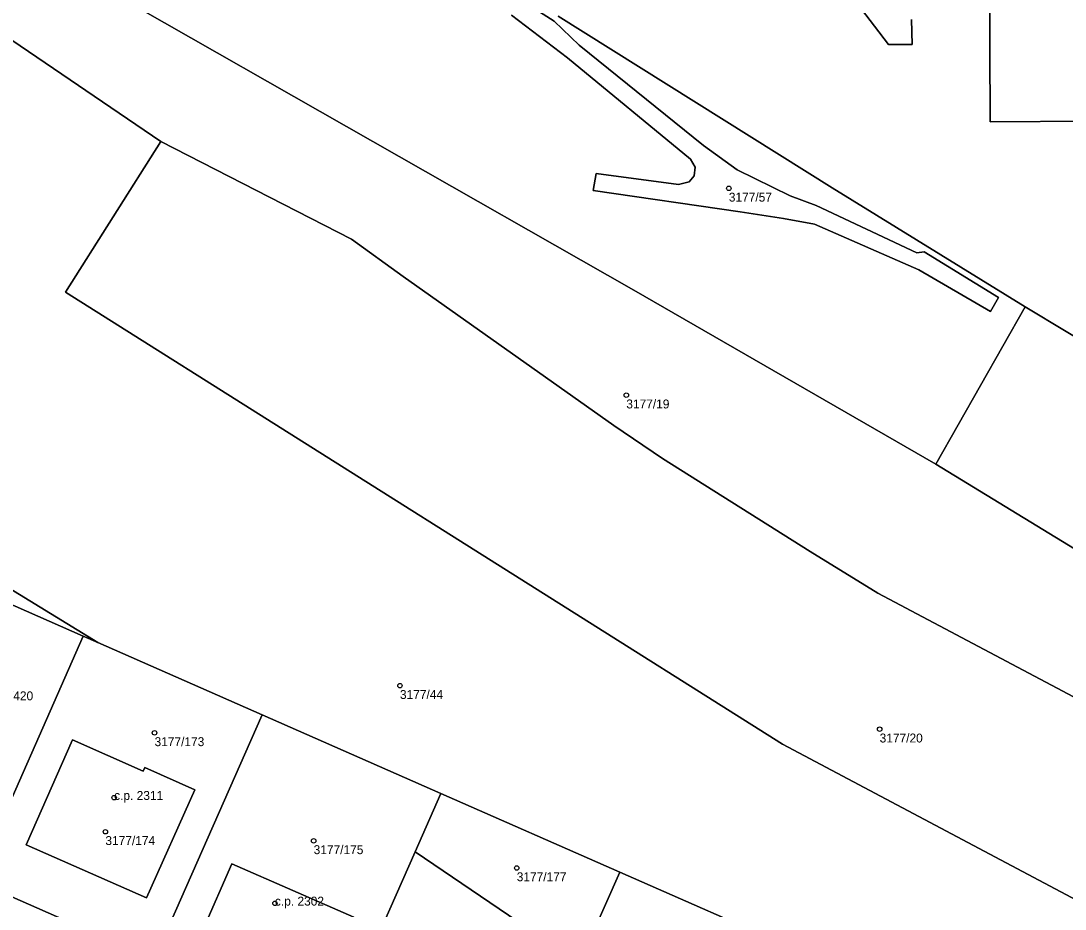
# Model space of a CAD drawing. Extents: x -878211 to -870363, y -1058464 to -1052522.
# Drawn here: x -874145.4 to -874028.3, y -1056949.6 to -1056850 of the extents above; entities that cross this region are included whole.
import ezdxf

# ---------------------------------------------------------------- set-up
doc = ezdxf.new("R2010")
doc.units = 0
for name, color, linetype in [('Vrstva 50', 7, 'Continuous'), ('Vrstva 51', 7, 'Continuous'), ('Vrstva 52', 7, 'Continuous')]:
    doc.layers.add(name, color=color, linetype=linetype)

msp = doc.modelspace()

# ---------------------------------------------------------------- linework, layer by layer
at = {"layer": 'Vrstva 50'}
for centre in [(-874066.03, -1056868.74994), (-874077.52, -1056891.93994), (-874102.89, -1056924.51994), (-874049.13, -1056929.39994), (-874130.39, -1056929.80994), (-874134.92, -1056937.07994), (-874135.9, -1056940.89994), (-874112.56, -1056941.91994), (-874089.8, -1056944.95994), (-874116.9, -1056948.92994)]:
    msp.add_circle(centre, 0.25, dxfattribs=at)
at = {"layer": 'Vrstva 51'}
for points in [[(-874049.34, -1056914.15), (-874014.23, -1056932.75), (-874007.51, -1056921.23), (-874042.84, -1056899.69), (-874076.67, -1056880.17), (-874135.18, -1056846.79), (-874225.05, -1056794.29), (-874220.11, -1056799.06), (-874203.06, -1056813.57), (-874129.69, -1056863.48), (-874108.33, -1056874.46), (-874102.53, -1056878.64), (-874078.93, -1056895.35), (-874073.45, -1056899.05), (-874056.93, -1056909.47)], [(-874038.33, -1056836.04), (-874036.85, -1056836.02), (-874036.75, -1056861.29), (-874025.49, -1056861.21), (-874025.55, -1056855.56), (-874025.56, -1056853.92), (-874024.03, -1056853.91), (-874024.08, -1056849.94), (-874025.59, -1056849.95), (-874025.75, -1056836.37), (-874025.88, -1056824.74), (-874037.05, -1056824.85), (-874036.93, -1056830.52), (-874036.91, -1056831.66), (-874036.9, -1056832), (-874038.38, -1056832.02), (-874038.34, -1056835.71)], [(-874258.65, -1056866.05), (-874238.61, -1056874.87), (-874218.56, -1056883.68), (-874198.51, -1056892.5), (-874178.47, -1056901.32), (-874158.42, -1056910.14), (-874138.38, -1056918.96), (-874136.75, -1056919.68), (-874156.66, -1056907.49), (-874167.58, -1056900.75), (-874190.16, -1056887.02), (-874223.99, -1056863.27), (-874237.79, -1056852.13), (-874260.04, -1056865.43)], [(-874129.69, -1056863.48), (-874140.36, -1056880.4), (-874060.01, -1056931.07), (-874021.49, -1056951.53), (-873984.94, -1056965.93), (-873981.56, -1056966.45), (-874020.56, -1056943.6), (-874014.23, -1056932.75), (-874049.34, -1056914.15), (-874056.93, -1056909.47), (-874073.45, -1056899.05), (-874078.93, -1056895.35), (-874102.53, -1056878.64), (-874108.33, -1056874.46)], [(-874160.03, -1056942.19), (-874150.49, -1056946.39), (-874138.38, -1056918.96), (-874158.42, -1056910.14), (-874169.96, -1056936.27)], [(-874119.6, -1056930.66), (-874118.33, -1056927.78), (-874136.75, -1056919.68), (-874138.38, -1056918.96), (-874150.49, -1056946.39), (-874130.44, -1056955.21)], [(-874098.29, -1056936.6), (-874118.33, -1056927.78), (-874119.6, -1056930.66), (-874130.44, -1056955.21), (-874110.4, -1056964.03), (-874101.18, -1056943.16)], [(-874131.47, -1056933.69), (-874131.65, -1056934.09), (-874139.58, -1056930.61), (-874144.78, -1056942.38), (-874131.29, -1056948.32), (-874125.88, -1056936.21)], [(-874131.47, -1056933.69), (-874125.88, -1056936.21), (-874131.29, -1056948.32), (-874144.78, -1056942.38), (-874139.58, -1056930.61), (-874131.65, -1056934.09)], [(-874082.75, -1056955.64), (-874078.24, -1056945.42), (-874098.29, -1056936.6), (-874101.18, -1056943.16), (-874083.41, -1056955.24)], [(-874082.75, -1056955.64), (-874083.41, -1056955.24), (-874101.18, -1056943.16), (-874110.4, -1056964.03), (-874090.35, -1056972.85)], [(-874124.91, -1056951.75), (-874111.27, -1056957.75), (-874108.07, -1056950.49), (-874121.73, -1056944.48)], [(-874124.91, -1056951.75), (-874121.73, -1056944.48), (-874108.07, -1056950.49), (-874111.27, -1056957.75)], [(-874070.3, -1056981.67), (-874058.2, -1056954.24), (-874078.24, -1056945.42), (-874082.75, -1056955.64), (-874090.35, -1056972.85)]]:
    msp.add_lwpolyline(points, close=True, dxfattribs=at)
for points in [[(-874156.66, -1056907.49), (-874136.75, -1056919.68), (-874118.33, -1056927.78), (-874098.29, -1056936.6), (-874078.24, -1056945.42), (-874058.2, -1056954.24), (-874038.15, -1056963.06), (-874037.51, -1056961.6), (-874024.26, -1056967.4), (-874010.99, -1056973.2), (-873996.88, -1056979.37), (-873982.81, -1056985.53), (-873969.85, -1056991.2), (-873968.72, -1056991.43), (-873957.55, -1056993.69), (-873942.44, -1056994.26), (-873933.49, -1056994.6), (-873981.56, -1056966.45), (-873984.94, -1056965.93), (-874021.49, -1056951.53), (-874060.01, -1056931.07), (-874140.36, -1056880.4), (-874129.69, -1056863.48), (-874203.06, -1056813.57)], [(-874025.49, -1056861.21), (-874036.75, -1056861.29), (-874036.85, -1056836.02)], [(-874090.4, -1056849.34), (-874084.11, -1056854.12), (-874070.33, -1056865.46), (-874069.82, -1056866.38), (-874069.9, -1056867.35), (-874070.49, -1056868.01), (-874071.66, -1056868.33), (-874080.88, -1056867.07), (-874081.23, -1056868.98), (-874064.76, -1056871.37), (-874059.89, -1056872.12), (-874056.44, -1056872.77), (-874044.75, -1056877.88), (-874036.69, -1056882.57), (-874035.82, -1056880.98), (-874044.14, -1056875.86), (-874044.95, -1056875.97), (-874056.24, -1056870.68), (-874059.16, -1056869.59), (-874065.09, -1056866.69), (-874068.88, -1056863.94), (-874082.81, -1056852.69), (-874085.61, -1056849.99), (-874095.86, -1056843.42)], [(-874095.86, -1056843.42), (-874085.61, -1056849.99), (-874082.81, -1056852.69), (-874068.88, -1056863.94), (-874065.09, -1056866.69), (-874059.16, -1056869.59), (-874056.24, -1056870.68), (-874044.95, -1056875.97), (-874044.14, -1056875.86), (-874035.82, -1056880.98), (-874036.69, -1056882.57), (-874044.75, -1056877.88), (-874056.44, -1056872.77), (-874059.89, -1056872.12), (-874064.76, -1056871.37), (-874081.23, -1056868.98), (-874080.88, -1056867.07), (-874071.66, -1056868.33), (-874070.49, -1056868.01), (-874069.9, -1056867.35), (-874069.82, -1056866.38), (-874070.33, -1056865.46), (-874084.11, -1056854.12), (-874090.4, -1056849.34)], [(-874045.54, -1056849.82), (-874045.49, -1056852.61), (-874048.15, -1056852.61), (-874053.8, -1056845.14)], [(-874053.8, -1056845.14), (-874048.15, -1056852.61), (-874045.49, -1056852.61), (-874045.54, -1056849.82)], [(-874135.18, -1056846.79), (-874076.67, -1056880.17), (-874042.84, -1056899.69), (-874032.81, -1056882.03), (-874054.43, -1056868.68), (-874085.17, -1056849.46)], [(-874085.17, -1056849.46), (-874054.43, -1056868.68), (-874032.81, -1056882.03), (-873986.86, -1056909.69)], [(-873986.86, -1056909.69), (-874032.81, -1056882.03), (-874042.84, -1056899.69), (-874007.51, -1056921.23)], [(-874130.44, -1056955.21), (-874150.49, -1056946.39)]]:
    msp.add_lwpolyline(points, dxfattribs=at)
at = {"layer": 'Vrstva 52'}
for points in [[(-874025.75, -1056836.37), (-874025.88, -1056824.74), (-874037.05, -1056824.85), (-874036.93, -1056830.52), (-874036.91, -1056831.66), (-874036.9, -1056832), (-874038.38, -1056832.02), (-874038.34, -1056835.71), (-874038.33, -1056836.04), (-874036.85, -1056836.02), (-874036.75, -1056861.29), (-874025.49, -1056861.21), (-874025.55, -1056855.56), (-874025.56, -1056853.92), (-874024.03, -1056853.91), (-874024.08, -1056849.94), (-874025.59, -1056849.95)], [(-874144.78, -1056942.38), (-874131.29, -1056948.32), (-874125.88, -1056936.21), (-874131.47, -1056933.69), (-874131.65, -1056934.09), (-874139.58, -1056930.61)], [(-874124.91, -1056951.75), (-874111.27, -1056957.75), (-874108.07, -1056950.49), (-874121.73, -1056944.48)]]:
    msp.add_lwpolyline(points, close=True, dxfattribs=at)

# ---------------------------------------------------------------- texts
at = {"layer": 'Vrstva 50'}
for s, p in [('3177/57', (-874066.03, -1056870.239)), ('3177/19', (-874077.52, -1056893.429)), ('3177/420', (-874149.57, -1056926.159)), ('3177/44', (-874102.89, -1056926.009)), ('3177/173', (-874130.39, -1056931.299)), ('3177/20', (-874049.13, -1056930.889)), ('c.p. 2311', (-874134.92, -1056937.33)), ('3177/174', (-874135.9, -1056942.389)), ('3177/175', (-874112.56, -1056943.409)), ('3177/177', (-874089.8, -1056946.449)), ('c.p. 2302', (-874116.9, -1056949.179))]:
    msp.add_text(s, height=0.999996, dxfattribs=at).set_placement(p)

doc.saveas('drawing.dxf')
